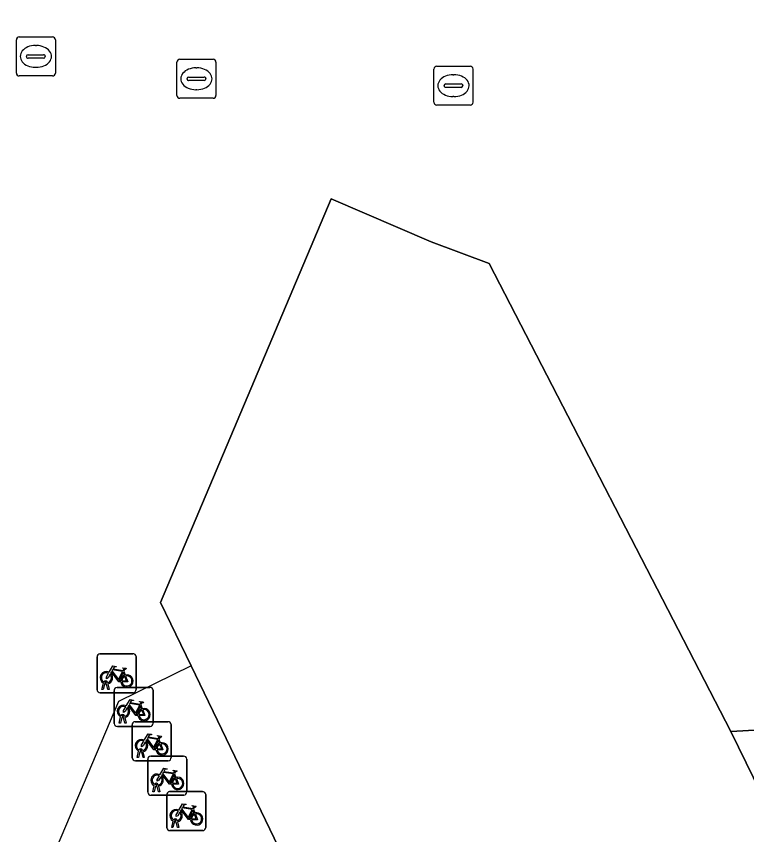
# Model space of a CAD drawing. Extents: x 162172 to 163187, y 382874 to 383685.
# Drawn here: x 163016.85 to 163035.58, y 383590.42 to 383611.4 of the extents above; entities that cross this region are included whole.
import ezdxf

# ---------------------------------------------------------------- set-up
doc = ezdxf.new("R2010")
doc.units = 0
for name, color, linetype in [('IMGEO_Brandkraan', 7, 'Continuous'), ('IMGEO_Fietsenrek', 7, 'Continuous'), ('IMGEO_Kolk', 7, 'Continuous'), ('IMGEO_Pand', 7, 'Continuous'), ('IMGEO_Pand_overbouw', 7, 'Continuous'), ('IMGEO_Rioolput', 7, 'Continuous'), ('IMGEO_Voetgangersgebied_open', 7, 'Continuous')]:
    doc.layers.add(name, color=color, linetype=linetype)

msp = doc.modelspace()

# ---------------------------------------------------------------- linework, layer by layer
at = {"layer": 'IMGEO_Brandkraan'}
for p, q in [((163020.966, 383609.374), (163020.966, 383610.226)), ((163021.041, 383610.3), (163021.893, 383610.3)), ((163021.967, 383610.226), (163021.967, 383609.374)), ((163021.454, 383610.08), (163021.479, 383610.08)), ((163021.225, 383609.794), (163021.225, 383609.806)), ((163021.268, 383609.843), (163021.666, 383609.843)), ((163021.709, 383609.806), (163021.709, 383609.794)), ((163021.663, 383609.757), (163021.265, 383609.757)), ((163021.477, 383609.52), (163021.452, 383609.52)), ((163021.893, 383609.3), (163021.041, 383609.3))]:
    msp.add_line(p, q, dxfattribs=at)
for points in [[(163020.966, 383609.374), (163020.966, 383610.226)], [(163021.041, 383610.3), (163021.893, 383610.3)], [(163021.967, 383610.226), (163021.967, 383609.374)], [(163021.893, 383609.3), (163021.041, 383609.3)]]:
    msp.add_lwpolyline(points, dxfattribs=at)
for centre, radius, start, end in [((163021.043, 383610.224), 0.0765, 91.552, 178.448), ((163021.043, 383610.224), 0.0765, 91.552, 178.448), ((163021.891, 383610.224), 0.0765, 1.552, 88.448), ((163021.891, 383610.224), 0.0765, 1.552, 88.448), ((163021.265, 383609.803), 0.0403, 85.8775, 175.7526), ((163021.262, 383609.793), 0.0366, 178.938, 274.7102), ((163021.666, 383609.8), 0.043, 264.8664, 352.4533), ((163021.67, 383609.805), 0.0386, 1.7309, 96.639), ((163021.043, 383609.376), 0.0765, 181.552, 268.448), ((163021.043, 383609.376), 0.0765, 181.552, 268.448), ((163021.891, 383609.376), 0.0765, 271.552, 358.448), ((163021.891, 383609.376), 0.0765, 271.552, 358.448)]:
    msp.add_arc(centre, radius, start, end, dxfattribs=at)
for centre, major_axis, ratio, start_param, end_param in [((163021.453, 383609.8), (-0.387, 0.002), 0.722429, 4.712389, 7.853982), ((163021.478, 383609.8), (-0.39, 0.002), 0.717154, 1.570796, 4.712389)]:
    msp.add_ellipse(centre, major_axis=major_axis, ratio=ratio, start_param=start_param, end_param=end_param, dxfattribs=at)
at = {"layer": 'IMGEO_Fietsenrek'}
for p, q in [((163018.917, 383594.134), (163018.917, 383594.975)), ((163018.917, 383594.975), (163018.917, 383594.134)), ((163018.992, 383595.059), (163019.833, 383595.059)), ((163019.833, 383595.059), (163018.992, 383595.059)), ((163019.917, 383594.984), (163019.917, 383594.143)), ((163019.917, 383594.143), (163019.917, 383594.984)), ((163019.604, 383594.608), (163019.64, 383594.513)), ((163019.044, 383594.143), (163019.083, 383594.303)), ((163019.113, 383594.291), (163019.078, 383594.143)), ((163019.155, 383594.315), (163019.154, 383594.319)), ((163019.196, 383594.143), (163019.162, 383594.285)), ((163019.186, 383594.326), (163019.187, 383594.319)), ((163019.194, 383594.289), (163019.229, 383594.143)), ((163019.842, 383594.059), (163019.001, 383594.059)), ((163019.001, 383594.059), (163019.842, 383594.059)), ((163019.078, 383594.143), (163019.044, 383594.143)), ((163019.229, 383594.143), (163019.196, 383594.143)), ((163019.355, 383593.27), (163019.355, 383594.111)), ((163019.355, 383594.111), (163019.355, 383593.27)), ((163019.43, 383594.195), (163020.271, 383594.195)), ((163020.271, 383594.195), (163019.43, 383594.195)), ((163020.355, 383594.12), (163020.355, 383593.279)), ((163020.355, 383593.279), (163020.355, 383594.12)), ((163020.042, 383593.744), (163020.078, 383593.649)), ((163019.482, 383593.279), (163019.521, 383593.439)), ((163019.551, 383593.427), (163019.516, 383593.279)), ((163019.593, 383593.451), (163019.592, 383593.455)), ((163019.634, 383593.279), (163019.6, 383593.421)), ((163019.624, 383593.462), (163019.625, 383593.455)), ((163019.632, 383593.425), (163019.667, 383593.279)), ((163019.516, 383593.279), (163019.482, 383593.279)), ((163019.667, 383593.279), (163019.634, 383593.279)), ((163019.817, 383592.391), (163019.817, 383593.232)), ((163019.817, 383593.232), (163019.817, 383592.391)), ((163019.892, 383593.316), (163020.733, 383593.316)), ((163020.733, 383593.316), (163019.892, 383593.316)), ((163020.817, 383593.241), (163020.817, 383592.4)), ((163020.817, 383592.4), (163020.817, 383593.241)), ((163020.28, 383593.195), (163019.439, 383593.195)), ((163019.439, 383593.195), (163020.28, 383593.195)), ((163020.504, 383592.865), (163020.54, 383592.77)), ((163020.055, 383592.572), (163020.054, 383592.576)), ((163020.086, 383592.583), (163020.087, 383592.576)), ((163019.944, 383592.4), (163019.983, 383592.56)), ((163019.978, 383592.4), (163019.944, 383592.4)), ((163020.013, 383592.548), (163019.978, 383592.4)), ((163020.096, 383592.4), (163020.062, 383592.542)), ((163020.094, 383592.546), (163020.129, 383592.4)), ((163020.129, 383592.4), (163020.096, 383592.4)), ((163020.293, 383592.431), (163021.134, 383592.431)), ((163021.134, 383592.431), (163020.293, 383592.431)), ((163020.742, 383592.316), (163019.901, 383592.316)), ((163019.901, 383592.316), (163020.742, 383592.316)), ((163020.218, 383591.506), (163020.218, 383592.347)), ((163020.218, 383592.347), (163020.218, 383591.506)), ((163021.218, 383592.356), (163021.218, 383591.515)), ((163021.218, 383591.515), (163021.218, 383592.356)), ((163020.905, 383591.98), (163020.941, 383591.885)), ((163020.345, 383591.515), (163020.384, 383591.675)), ((163020.414, 383591.663), (163020.379, 383591.515)), ((163020.456, 383591.687), (163020.455, 383591.691)), ((163020.497, 383591.515), (163020.463, 383591.657)), ((163020.487, 383591.698), (163020.488, 383591.691)), ((163020.495, 383591.661), (163020.53, 383591.515)), ((163021.143, 383591.431), (163020.302, 383591.431)), ((163020.302, 383591.431), (163021.143, 383591.431)), ((163020.379, 383591.515), (163020.345, 383591.515)), ((163020.53, 383591.515), (163020.497, 383591.515)), ((163020.704, 383590.597), (163020.704, 383591.438)), ((163020.704, 383591.438), (163020.704, 383590.597)), ((163020.779, 383591.522), (163021.62, 383591.522)), ((163021.62, 383591.522), (163020.779, 383591.522)), ((163021.704, 383591.447), (163021.704, 383590.606)), ((163021.704, 383590.606), (163021.704, 383591.447)), ((163021.391, 383591.071), (163021.427, 383590.976)), ((163020.831, 383590.606), (163020.87, 383590.766)), ((163020.9, 383590.754), (163020.865, 383590.606)), ((163020.942, 383590.778), (163020.941, 383590.782)), ((163020.983, 383590.606), (163020.949, 383590.748)), ((163020.973, 383590.789), (163020.974, 383590.782)), ((163020.981, 383590.752), (163021.016, 383590.606)), ((163021.629, 383590.522), (163020.788, 383590.522)), ((163020.788, 383590.522), (163021.629, 383590.522)), ((163020.865, 383590.606), (163020.831, 383590.606)), ((163021.016, 383590.606), (163020.983, 383590.606))]:
    msp.add_line(p, q, dxfattribs=at)
for points in [[(163019.23, 383594.585), (163019.325, 383594.749), (163019.411, 383594.735), (163019.413, 383594.726), (163019.357, 383594.715), (163019.33, 383594.67), (163019.586, 383594.629)], [(163019.586, 383594.629), (163019.611, 383594.678), (163019.605, 383594.682), (163019.582, 383594.686), (163019.57, 383594.693), (163019.569, 383594.696), (163019.571, 383594.701), (163019.666, 383594.686), (163019.668, 383594.676), (163019.658, 383594.663), (163019.646, 383594.657), (163019.632, 383594.663), (163019.604, 383594.608)], [(163019.251, 383594.533), (163019.199, 383594.443), (163019.159, 383594.418), (163019.16, 383594.465), (163019.215, 383594.559)], [(163019.526, 383594.341), (163019.476, 383594.341), (163019.285, 383594.592), (163019.266, 383594.56)], [(163019.573, 383594.604), (163019.316, 383594.645), (163019.299, 383594.616), (163019.466, 383594.396), (163019.573, 383594.604)], [(163019.621, 383594.506), (163019.591, 383594.583), (163019.482, 383594.365), (163019.525, 383594.365)], [(163019.555, 383594.365), (163019.675, 383594.364), (163019.631, 383594.478)], [(163019.651, 383594.485), (163019.706, 383594.34), (163019.556, 383594.34)], [(163019.668, 383593.721), (163019.763, 383593.885), (163019.849, 383593.871), (163019.851, 383593.862), (163019.795, 383593.851), (163019.768, 383593.806), (163020.024, 383593.765)], [(163020.024, 383593.765), (163020.049, 383593.814), (163020.043, 383593.818), (163020.02, 383593.822), (163020.008, 383593.829), (163020.007, 383593.832), (163020.009, 383593.837), (163020.104, 383593.822), (163020.106, 383593.812), (163020.096, 383593.799), (163020.084, 383593.793), (163020.07, 383593.799), (163020.042, 383593.744)], [(163019.689, 383593.669), (163019.637, 383593.579), (163019.597, 383593.554), (163019.598, 383593.601), (163019.653, 383593.695)], [(163019.964, 383593.477), (163019.914, 383593.477), (163019.723, 383593.728), (163019.704, 383593.696)], [(163020.011, 383593.74), (163019.754, 383593.781), (163019.737, 383593.752), (163019.904, 383593.532), (163020.011, 383593.74)], [(163020.059, 383593.642), (163020.029, 383593.719), (163019.92, 383593.501), (163019.963, 383593.501)], [(163020.089, 383593.621), (163020.144, 383593.476), (163019.994, 383593.476)], [(163019.993, 383593.501), (163020.113, 383593.5), (163020.069, 383593.614)], [(163020.13, 383592.842), (163020.225, 383593.006), (163020.311, 383592.992), (163020.313, 383592.983), (163020.257, 383592.972), (163020.23, 383592.927), (163020.486, 383592.886)], [(163020.151, 383592.79), (163020.099, 383592.7), (163020.059, 383592.675), (163020.06, 383592.722), (163020.115, 383592.816)], [(163020.426, 383592.598), (163020.376, 383592.598), (163020.185, 383592.849), (163020.166, 383592.817)], [(163020.473, 383592.861), (163020.216, 383592.902), (163020.199, 383592.873), (163020.366, 383592.653), (163020.473, 383592.861)], [(163020.521, 383592.763), (163020.491, 383592.84), (163020.382, 383592.622), (163020.425, 383592.622)], [(163020.486, 383592.886), (163020.511, 383592.935), (163020.505, 383592.939), (163020.482, 383592.943), (163020.47, 383592.95), (163020.469, 383592.953), (163020.471, 383592.958), (163020.566, 383592.943), (163020.568, 383592.933), (163020.558, 383592.92), (163020.546, 383592.914), (163020.532, 383592.92), (163020.504, 383592.865)], [(163020.455, 383592.622), (163020.575, 383592.621), (163020.531, 383592.735)], [(163020.551, 383592.742), (163020.606, 383592.597), (163020.456, 383592.597)], [(163020.531, 383591.957), (163020.626, 383592.121), (163020.712, 383592.107), (163020.714, 383592.098), (163020.658, 383592.087), (163020.631, 383592.042), (163020.887, 383592.001)], [(163020.827, 383591.713), (163020.777, 383591.713), (163020.586, 383591.964), (163020.567, 383591.932)], [(163020.874, 383591.976), (163020.617, 383592.017), (163020.6, 383591.988), (163020.767, 383591.768), (163020.874, 383591.976)], [(163020.922, 383591.878), (163020.892, 383591.955), (163020.783, 383591.737), (163020.826, 383591.737)], [(163020.887, 383592.001), (163020.912, 383592.05), (163020.906, 383592.054), (163020.883, 383592.058), (163020.871, 383592.065), (163020.87, 383592.068), (163020.872, 383592.073), (163020.967, 383592.058), (163020.969, 383592.048), (163020.959, 383592.035), (163020.947, 383592.029), (163020.933, 383592.035), (163020.905, 383591.98)], [(163020.552, 383591.905), (163020.5, 383591.815), (163020.46, 383591.79), (163020.461, 383591.837), (163020.516, 383591.931)], [(163020.856, 383591.737), (163020.976, 383591.736), (163020.932, 383591.85)], [(163020.952, 383591.857), (163021.007, 383591.712), (163020.857, 383591.712)], [(163021.017, 383591.048), (163021.112, 383591.212), (163021.198, 383591.198), (163021.2, 383591.189), (163021.144, 383591.178), (163021.117, 383591.133), (163021.373, 383591.092)], [(163021.36, 383591.067), (163021.103, 383591.108), (163021.086, 383591.079), (163021.253, 383590.859), (163021.36, 383591.067)], [(163021.373, 383591.092), (163021.398, 383591.141), (163021.392, 383591.145), (163021.369, 383591.149), (163021.357, 383591.156), (163021.356, 383591.159), (163021.358, 383591.164), (163021.453, 383591.149), (163021.455, 383591.139), (163021.445, 383591.126), (163021.433, 383591.12), (163021.419, 383591.126), (163021.391, 383591.071)], [(163021.038, 383590.996), (163020.986, 383590.906), (163020.946, 383590.881), (163020.947, 383590.928), (163021.002, 383591.022)], [(163021.313, 383590.804), (163021.263, 383590.804), (163021.072, 383591.055), (163021.053, 383591.023)], [(163021.408, 383590.969), (163021.378, 383591.046), (163021.269, 383590.828), (163021.312, 383590.828)], [(163021.342, 383590.828), (163021.462, 383590.827), (163021.418, 383590.941)], [(163021.438, 383590.948), (163021.493, 383590.803), (163021.343, 383590.803)]]:
    msp.add_lwpolyline(points, dxfattribs=at)
for centre, radius, start, end in [((163018.995, 383594.981), 0.0779, 92.4484, 184.2845), ((163018.995, 383594.981), 0.0779, 92.4484, 184.2845), ((163019.839, 383594.981), 0.0779, 2.4484, 94.2845), ((163019.839, 383594.981), 0.0779, 2.4484, 94.2845), ((163019.157, 383594.444), 0.159, 62.6766, 242.1369), ((163019.157, 383594.444), 0.129, 63.3192, 238.903), ((163019.157, 383594.444), 0.129, 283.6043, 43.4302), ((163019.157, 383594.444), 0.159, 283.5766, 46.6042), ((163019.684, 383594.36), 0.159, 113.3408, 178.3217), ((163019.684, 383594.36), 0.159, 187.0065, 105.7708), ((163019.684, 383594.36), 0.129, 113.923, 177.9556), ((163019.684, 383594.36), 0.129, 188.6715, 104.5883), ((163019.137, 383594.315), 0.0499, 12.8025, 158.6934), ((163019.157, 383594.444), 0.159, 253.9967, 271.7867), ((163019.137, 383594.315), 0.0174, 12.8025, 163.4502), ((163019.157, 383594.444), 0.129, 253.415, 269.0204), ((163018.995, 383594.137), 0.0779, 182.4484, 274.2845), ((163018.995, 383594.137), 0.0779, 182.4484, 274.2845), ((163019.433, 383594.117), 0.0779, 92.4484, 184.2845), ((163019.433, 383594.117), 0.0779, 92.4484, 184.2845), ((163019.839, 383594.137), 0.0779, 272.4484, 4.2845), ((163019.839, 383594.137), 0.0779, 272.4484, 4.2845), ((163020.277, 383594.117), 0.0779, 2.4484, 94.2845), ((163020.277, 383594.117), 0.0779, 2.4484, 94.2845), ((163019.595, 383593.58), 0.159, 62.6766, 242.1369), ((163019.595, 383593.58), 0.129, 63.3192, 238.903), ((163019.595, 383593.58), 0.129, 283.6043, 43.4302), ((163019.595, 383593.58), 0.159, 283.5766, 46.6042), ((163020.122, 383593.496), 0.159, 113.3408, 178.3217), ((163020.122, 383593.496), 0.159, 187.0065, 105.7708), ((163020.122, 383593.496), 0.129, 188.6715, 104.5883), ((163019.575, 383593.451), 0.0499, 12.8025, 158.6934), ((163019.595, 383593.58), 0.159, 253.9967, 271.7867), ((163019.575, 383593.451), 0.0174, 12.8025, 163.4502), ((163019.595, 383593.58), 0.129, 253.415, 269.0204), ((163020.122, 383593.496), 0.129, 113.923, 177.9556), ((163019.433, 383593.273), 0.0779, 182.4484, 274.2845), ((163019.433, 383593.273), 0.0779, 182.4484, 274.2845), ((163019.895, 383593.238), 0.0779, 92.4484, 184.2845), ((163019.895, 383593.238), 0.0779, 92.4484, 184.2845), ((163020.277, 383593.273), 0.0779, 272.4484, 4.2845), ((163020.277, 383593.273), 0.0779, 272.4484, 4.2845), ((163020.739, 383593.238), 0.0779, 2.4484, 94.2845), ((163020.739, 383593.238), 0.0779, 2.4484, 94.2845), ((163020.057, 383592.701), 0.159, 62.6766, 242.1369), ((163020.057, 383592.701), 0.129, 63.3192, 238.903), ((163020.057, 383592.701), 0.129, 283.6043, 43.4302), ((163020.057, 383592.701), 0.159, 283.5766, 46.6042), ((163020.037, 383592.572), 0.0499, 12.8025, 158.6934), ((163020.037, 383592.572), 0.0174, 12.8025, 163.4502), ((163020.057, 383592.701), 0.129, 253.415, 269.0204), ((163020.584, 383592.617), 0.159, 113.3408, 178.3217), ((163020.584, 383592.617), 0.159, 187.0065, 105.7708), ((163020.584, 383592.617), 0.129, 113.923, 177.9556), ((163020.584, 383592.617), 0.129, 188.6715, 104.5883), ((163019.895, 383592.394), 0.0779, 182.4484, 274.2845), ((163019.895, 383592.394), 0.0779, 182.4484, 274.2845), ((163020.057, 383592.701), 0.159, 253.9967, 271.7867), ((163020.296, 383592.353), 0.0779, 92.4484, 184.2845), ((163020.296, 383592.353), 0.0779, 92.4484, 184.2845), ((163020.739, 383592.394), 0.0779, 272.4484, 4.2845), ((163020.739, 383592.394), 0.0779, 272.4484, 4.2845), ((163021.14, 383592.353), 0.0779, 2.4484, 94.2845), ((163021.14, 383592.353), 0.0779, 2.4484, 94.2845), ((163020.458, 383591.816), 0.159, 62.6766, 242.1369), ((163020.458, 383591.816), 0.129, 63.3192, 238.903), ((163020.438, 383591.687), 0.0499, 12.8025, 158.6934), ((163020.458, 383591.816), 0.129, 283.6043, 43.4302), ((163020.458, 383591.816), 0.159, 283.5766, 46.6042), ((163020.985, 383591.732), 0.159, 113.3408, 178.3217), ((163020.985, 383591.732), 0.159, 187.0065, 105.7708), ((163020.985, 383591.732), 0.129, 113.923, 177.9556), ((163020.985, 383591.732), 0.129, 188.6715, 104.5883), ((163020.458, 383591.816), 0.159, 253.9967, 271.7867), ((163020.438, 383591.687), 0.0174, 12.8025, 163.4502), ((163020.458, 383591.816), 0.129, 253.415, 269.0204), ((163020.296, 383591.509), 0.0779, 182.4484, 274.2845), ((163020.296, 383591.509), 0.0779, 182.4484, 274.2845), ((163020.782, 383591.444), 0.0779, 92.4484, 184.2845), ((163020.782, 383591.444), 0.0779, 92.4484, 184.2845), ((163021.14, 383591.509), 0.0779, 272.4484, 4.2845), ((163021.14, 383591.509), 0.0779, 272.4484, 4.2845), ((163021.626, 383591.444), 0.0779, 2.4484, 94.2845), ((163021.626, 383591.444), 0.0779, 2.4484, 94.2845), ((163020.944, 383590.907), 0.159, 62.6766, 242.1369), ((163020.944, 383590.907), 0.129, 63.3192, 238.903), ((163020.944, 383590.907), 0.129, 283.6043, 43.4302), ((163020.944, 383590.907), 0.159, 283.5766, 46.6042), ((163021.471, 383590.823), 0.159, 113.3408, 178.3217), ((163021.471, 383590.823), 0.159, 187.0065, 105.7708), ((163021.471, 383590.823), 0.129, 113.923, 177.9556), ((163021.471, 383590.823), 0.129, 188.6715, 104.5883), ((163020.924, 383590.778), 0.0499, 12.8025, 158.6934), ((163020.944, 383590.907), 0.159, 253.9967, 271.7867), ((163020.924, 383590.778), 0.0174, 12.8025, 163.4502), ((163020.944, 383590.907), 0.129, 253.415, 269.0204), ((163020.782, 383590.6), 0.0779, 182.4484, 274.2845), ((163020.782, 383590.6), 0.0779, 182.4484, 274.2845), ((163021.626, 383590.6), 0.0779, 272.4484, 4.2845), ((163021.626, 383590.6), 0.0779, 272.4484, 4.2845)]:
    msp.add_arc(centre, radius, start, end, dxfattribs=at)
at = {"layer": 'IMGEO_Kolk'}
for p, q in [((163016.923, 383610.873), (163017.775, 383610.873)), ((163016.848, 383609.947), (163016.848, 383610.799)), ((163017.336, 383610.653), (163017.361, 383610.653)), ((163017.849, 383610.799), (163017.849, 383609.947)), ((163017.15, 383610.416), (163017.548, 383610.416)), ((163017.107, 383610.367), (163017.107, 383610.379)), ((163017.545, 383610.33), (163017.147, 383610.33)), ((163017.591, 383610.379), (163017.591, 383610.367)), ((163017.359, 383610.093), (163017.334, 383610.093)), ((163017.775, 383609.873), (163016.923, 383609.873))]:
    msp.add_line(p, q, dxfattribs=at)
for points in [[(163016.923, 383610.873), (163017.775, 383610.873)], [(163016.848, 383609.947), (163016.848, 383610.799)], [(163017.849, 383610.799), (163017.849, 383609.947)], [(163017.775, 383609.873), (163016.923, 383609.873)]]:
    msp.add_lwpolyline(points, dxfattribs=at)
for centre, radius, start, end in [((163016.925, 383610.797), 0.0765, 91.552, 178.448), ((163016.925, 383610.797), 0.0765, 91.552, 178.448), ((163017.773, 383610.797), 0.0765, 1.552, 88.448), ((163017.773, 383610.797), 0.0765, 1.552, 88.448), ((163017.147, 383610.376), 0.0403, 85.8775, 175.7526), ((163017.552, 383610.378), 0.0386, 1.7309, 96.639), ((163017.144, 383610.366), 0.0366, 178.938, 274.7102), ((163017.548, 383610.373), 0.043, 264.8664, 352.4533), ((163016.925, 383609.949), 0.0765, 181.552, 268.448), ((163016.925, 383609.949), 0.0765, 181.552, 268.448), ((163017.773, 383609.949), 0.0765, 271.552, 358.448), ((163017.773, 383609.949), 0.0765, 271.552, 358.448)]:
    msp.add_arc(centre, radius, start, end, dxfattribs=at)
for centre, major_axis, ratio, start_param, end_param in [((163017.335, 383610.373), (-0.387, 0.002), 0.722429, 4.712389, 7.853982), ((163017.36, 383610.373), (-0.39, 0.002), 0.717154, 1.570796, 4.712389)]:
    msp.add_ellipse(centre, major_axis=major_axis, ratio=ratio, start_param=start_param, end_param=end_param, dxfattribs=at)
at = {"layer": 'IMGEO_Pand'}
msp.add_lwpolyline([(163101.528, 383584.998), (163096.078, 383609.989), (163095.082, 383610.017), (163093.906, 383615.462), (163094.766, 383615.894), (163094.519, 383617.229), (163089.384, 383618.697), (163089.314, 383618.439), (163089.164, 383618.405), (163086.699, 383617.852), (163080.259, 383616.407), (163077.833, 383611.91), (163078.801, 383607.486), (163079.064, 383606.287), (163079.222, 383605.564), (163079.749, 383603.157), (163075.635, 383601.136), (163074.295, 383603.865), (163073.417, 383605.651), (163073.316, 383605.857), (163048.833, 383593.836), (163035.174, 383593.065), (163038.486, 383586.285)], dxfattribs=at)
msp.add_lwpolyline([(163028.971, 383605.065), (163027.482, 383605.623), (163024.921, 383606.725), (163020.546, 383596.371), (163021.327, 383594.749), (163027.944, 383581.015), (163038.486, 383586.285), (163035.174, 383593.065)], close=True, dxfattribs=at)
at = {"layer": 'IMGEO_Pand_overbouw'}
msp.add_lwpolyline([(163021.327, 383594.749), (163019.471, 383593.835), (163017.086, 383588.211), (163022.133, 383578.161), (163027.944, 383581.015)], close=True, dxfattribs=at)
at = {"layer": 'IMGEO_Rioolput'}
for p, q in [((163027.557, 383609.197), (163027.557, 383610.049)), ((163027.632, 383610.123), (163028.484, 383610.123)), ((163028.558, 383610.049), (163028.558, 383609.197)), ((163028.045, 383609.903), (163028.07, 383609.903)), ((163027.816, 383609.617), (163027.816, 383609.629)), ((163028.254, 383609.58), (163027.856, 383609.58)), ((163027.859, 383609.666), (163028.257, 383609.666)), ((163028.3, 383609.629), (163028.3, 383609.617)), ((163028.068, 383609.343), (163028.043, 383609.343)), ((163028.484, 383609.123), (163027.632, 383609.123))]:
    msp.add_line(p, q, dxfattribs=at)
for points in [[(163027.557, 383609.197), (163027.557, 383610.049)], [(163027.632, 383610.123), (163028.484, 383610.123)], [(163028.558, 383610.049), (163028.558, 383609.197)], [(163028.484, 383609.123), (163027.632, 383609.123)]]:
    msp.add_lwpolyline(points, dxfattribs=at)
for centre, radius, start, end in [((163027.634, 383610.047), 0.0765, 91.552, 178.448), ((163027.634, 383610.047), 0.0765, 91.552, 178.448), ((163028.482, 383610.047), 0.0765, 1.552, 88.448), ((163028.482, 383610.047), 0.0765, 1.552, 88.448), ((163027.856, 383609.626), 0.0403, 85.8775, 175.7526), ((163027.853, 383609.616), 0.0366, 178.938, 274.7102), ((163028.257, 383609.623), 0.043, 264.8664, 352.4533), ((163028.261, 383609.628), 0.0386, 1.7309, 96.639), ((163027.634, 383609.199), 0.0765, 181.552, 268.448), ((163027.634, 383609.199), 0.0765, 181.552, 268.448), ((163028.482, 383609.199), 0.0765, 271.552, 358.448), ((163028.482, 383609.199), 0.0765, 271.552, 358.448)]:
    msp.add_arc(centre, radius, start, end, dxfattribs=at)
for centre, major_axis, ratio, start_param, end_param in [((163028.044, 383609.623), (-0.387, 0.002), 0.722429, 4.712389, 7.853982), ((163028.069, 383609.623), (-0.39, 0.002), 0.717154, 1.570796, 4.712389)]:
    msp.add_ellipse(centre, major_axis=major_axis, ratio=ratio, start_param=start_param, end_param=end_param, dxfattribs=at)
at = {"layer": 'IMGEO_Voetgangersgebied_open'}
for points in [[(163021.327, 383594.749), (163020.546, 383596.371), (163024.921, 383606.725), (163027.482, 383605.623), (163028.971, 383605.065), (163035.174, 383593.065), (163048.833, 383593.836), (163073.316, 383605.857)], [(163027.944, 383581.015), (163021.327, 383594.749)]]:
    msp.add_lwpolyline(points, dxfattribs=at)

doc.saveas('drawing.dxf')
